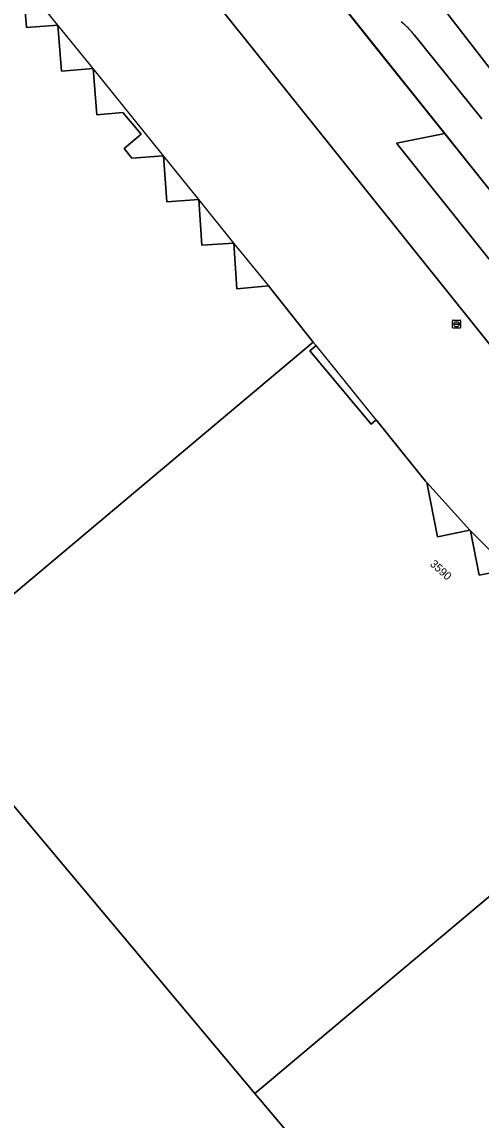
# Model space of a CAD drawing. Extents: x 155018 to 156648, y 383979 to 385733.
# Drawn here: x 156251.8 to 156309.1, y 384824.6 to 384961.7 of the extents above; entities that cross this region are included whole.
import ezdxf

# ---------------------------------------------------------------- set-up
doc = ezdxf.new("R2010")
doc.units = 0
for name, color, linetype in [('IMGEO_Berm_groen', 7, 'Continuous'), ('IMGEO_Erf', 7, 'Continuous'), ('IMGEO_Grasland_overig', 7, 'Continuous'), ('IMGEO_Lijnafwatering', 7, 'Continuous'), ('IMGEO_Pand', 7, 'Continuous'), ('IMGEO_Pand_nummerreeks', 7, 'Continuous'), ('IMGEO_Pand_overbouw', 7, 'Continuous'), ('IMGEO_Parkeervlak_gesloten', 7, 'Continuous'), ('IMGEO_Rijbaan_lokaal_gesloten', 7, 'Continuous'), ('IMGEO_Rioolput', 7, 'Continuous')]:
    doc.layers.add(name, color=color, linetype=linetype)

msp = doc.modelspace()

# ---------------------------------------------------------------- linework, layer by layer
at = {"layer": 'IMGEO_Berm_groen'}
for points in [[(156337.69, 384925.46), (156335.54, 384923.41), (156334.6, 384922.52), (156332.57, 384924.7), (156333.49, 384925.57), (156335.64, 384927.61), (156320.55, 384942.59), (156302.97, 384965.36), (156295.41, 384973.34), (156281.92, 384986.37), (156256.84, 385013.28), (156239.97, 385032.46), (156240.6, 385033.01), (156242.18, 385034.38), (156232.29, 385045.25)], [(156300.77, 384960.1), (156309.19, 384949.64)]]:
    msp.add_lwpolyline(points, dxfattribs=at)
msp.add_arc((156294.85, 384955.82), 7.31, 35.903, 54.2015, dxfattribs=at)
at = {"layer": 'IMGEO_Erf'}
for points in [[(156312.37, 384918.74), (156301.09, 384932.84), (156265.45, 384977.36)], [(156251.86, 384966.76), (156252.33, 384961.05), (156256.27, 384961.36), (156256.72, 384955.59), (156260.67, 384955.92), (156261.11, 384950.14), (156264.36, 384950.42), (156266.65, 384947.73), (156264.52, 384945.93), (156265.5, 384944.74), (156269.44, 384945.03), (156269.86, 384939.29), (156273.85, 384939.57), (156274.24, 384933.86), (156278.24, 384934.13), (156278.61, 384928.42), (156282.61, 384928.77), (156282.74, 384928.59), (156288.15, 384921.74), (156288.49, 384921.35), (156287.72, 384920.66), (156295.39, 384911.53), (156296, 384912.04), (156302.17, 384904.4), (156302.33, 384904.22), (156303.65, 384897.44), (156307.69, 384898.27), (156307.77, 384898.19), (156308.87, 384892.65), (156312.62, 384893.41)]]:
    msp.add_lwpolyline(points, dxfattribs=at)
at = {"layer": 'IMGEO_Grasland_overig'}
msp.add_lwpolyline([(156299.37, 384978.02), (156296.35, 384974.45), (156295.41, 384973.34), (156302.97, 384965.36), (156320.55, 384942.59), (156335.64, 384927.61), (156337.69, 384925.46), (156345.28, 384918.03), (156368.83, 384901.89), (156404.73, 384880.25), (156420.16, 384869.66), (156444.99, 384849.41), (156446.78, 384851.04), (156444.92, 384852.85), (156376.19, 384920.19)], dxfattribs=at)
at = {"layer": 'IMGEO_Lijnafwatering'}
for points in [[(156296.72, 384957.62), (156284.35, 384973.12)], [(156309.1, 384942.13), (156296.72, 384957.62)], [(156321.48, 384926.64), (156320.93, 384927.3), (156320.39, 384927.97), (156319.86, 384928.64), (156309.1, 384942.13)]]:
    msp.add_lwpolyline(points, dxfattribs=at)
at = {"layer": 'IMGEO_Pand'}
for points in [[(156237.7, 384879.35), (156288.15, 384921.74), (156282.74, 384928.59), (156282.61, 384928.77), (156278.61, 384928.42), (156278.24, 384934.13), (156274.24, 384933.86), (156273.85, 384939.57), (156269.86, 384939.29), (156269.44, 384945.03), (156265.5, 384944.74), (156264.52, 384945.93), (156266.65, 384947.73), (156264.36, 384950.42), (156261.11, 384950.14), (156260.67, 384955.92), (156256.72, 384955.59), (156256.27, 384961.36), (156252.33, 384961.05), (156251.86, 384966.76), (156245.28, 384974.45)], [(156312.62, 384893.41), (156308.87, 384892.65), (156307.77, 384898.19), (156307.69, 384898.27), (156303.65, 384897.44), (156302.33, 384904.22), (156302.17, 384904.4), (156296, 384912.04), (156295.39, 384911.53), (156287.72, 384920.66), (156288.49, 384921.35), (156288.15, 384921.74), (156237.7, 384879.35), (156280.84, 384827.93), (156337.12, 384875.19)], [(156230.42, 384759.32), (156262.9, 384786.61), (156266.87, 384789.95), (156293.8, 384812.59), (156280.84, 384827.93), (156237.7, 384879.35)], [(156337.12, 384875.19), (156280.84, 384827.93), (156293.8, 384812.59)]]:
    msp.add_lwpolyline(points, dxfattribs=at)
at = {"layer": 'IMGEO_Pand_overbouw'}
for points in [[(156256.27, 384961.36), (156251.86, 384966.76), (156252.33, 384961.05)], [(156260.67, 384955.92), (156256.27, 384961.36), (156256.72, 384955.59)], [(156260.67, 384955.92), (156261.11, 384950.14), (156264.36, 384950.42), (156266.65, 384947.73), (156264.52, 384945.93), (156265.5, 384944.74), (156269.44, 384945.03)], [(156269.44, 384945.03), (156269.86, 384939.29), (156273.85, 384939.57)], [(156278.24, 384934.13), (156273.85, 384939.57), (156274.24, 384933.86)], [(156282.61, 384928.77), (156278.24, 384934.13), (156278.61, 384928.42)], [(156296, 384912.04), (156288.49, 384921.35), (156287.72, 384920.66), (156295.39, 384911.53)], [(156302.33, 384904.22), (156303.65, 384897.44), (156307.69, 384898.27)], [(156307.77, 384898.19), (156308.87, 384892.65), (156312.62, 384893.41)]]:
    msp.add_lwpolyline(points, close=True, dxfattribs=at)
at = {"layer": 'IMGEO_Parkeervlak_gesloten'}
msp.add_lwpolyline([(156319.86, 384928.64), (156304.57, 384947.8), (156298.54, 384946.6), (156308.93, 384933.59), (156316.24, 384924.45), (156325.55, 384914.02), (156331.71, 384907.97), (156338.33, 384902.9), (156348.05, 384896.11), (156368.63, 384882.88), (156399.08, 384863.63), (156417.65, 384851.64), (156423.15, 384854.64), (156367.01, 384890.2), (156347.95, 384902.42)], dxfattribs=at)
at = {"layer": 'IMGEO_Rijbaan_lokaal_gesloten'}
for points in [[(156431.06, 384849.63), (156423.15, 384854.64), (156417.65, 384851.64), (156399.08, 384863.63), (156368.63, 384882.88), (156348.05, 384896.11), (156338.33, 384902.9), (156331.71, 384907.97), (156325.55, 384914.02), (156316.24, 384924.45), (156308.93, 384933.59), (156298.54, 384946.6), (156304.57, 384947.8), (156273.52, 384986.69), (156272.76, 384987.61), (156266.56, 384986.51), (156263.77, 384989.83), (156260.96, 384993.13), (156258.12, 384996.41), (156252.56, 385002.76), (156246.92, 385009.04)], [(156272.76, 384987.61), (156273.52, 384986.69), (156304.57, 384947.8), (156319.86, 384928.64)], [(156265.45, 384977.36), (156301.09, 384932.84), (156312.37, 384918.74)], [(156309.19, 384949.64), (156300.77, 384960.1)]]:
    msp.add_lwpolyline(points, dxfattribs=at)
msp.add_arc((156294.85, 384955.82), 7.31, 35.903, 54.2015, dxfattribs=at)
at = {"layer": 'IMGEO_Rioolput'}
for p, q in [((156305.54, 384923.58), (156305.54, 384924.43)), ((156305.62, 384924.51), (156306.47, 384924.51)), ((156305.8, 384924), (156305.8, 384924.01)), ((156306.24, 384923.96), (156305.84, 384923.96)), ((156305.85, 384924.05), (156306.24, 384924.05)), ((156306.03, 384924.28), (156306.06, 384924.28)), ((156306.29, 384924.01), (156306.29, 384924)), ((156306.54, 384924.43), (156306.54, 384923.58)), ((156306.47, 384923.5), (156305.62, 384923.5)), ((156306.05, 384923.73), (156306.03, 384923.73))]:
    msp.add_line(p, q, dxfattribs=at)
for points in [[(156305.54, 384923.58), (156305.54, 384924.43)], [(156305.62, 384924.51), (156306.47, 384924.51)], [(156306.54, 384924.43), (156306.54, 384923.58)], [(156306.47, 384923.5), (156305.62, 384923.5)]]:
    msp.add_lwpolyline(points, dxfattribs=at)
for centre, radius, start, end in [((156305.62, 384924.43), 0.0765, 91.552, 178.448), ((156305.62, 384924.43), 0.0765, 91.552, 178.448), ((156305.84, 384924.01), 0.0403, 85.8775, 175.7526), ((156305.84, 384924), 0.0366, 178.938, 274.7102), ((156306.25, 384924.01), 0.0386, 1.7309, 96.639), ((156306.24, 384924), 0.043, 264.8664, 352.4533), ((156306.47, 384924.43), 0.0765, 1.552, 88.448), ((156306.47, 384924.43), 0.0765, 1.552, 88.448), ((156305.62, 384923.58), 0.0765, 181.552, 268.448), ((156305.62, 384923.58), 0.0765, 181.552, 268.448), ((156306.47, 384923.58), 0.0765, 271.552, 358.448), ((156306.47, 384923.58), 0.0765, 271.552, 358.448)]:
    msp.add_arc(centre, radius, start, end, dxfattribs=at)
for centre, major_axis, ratio, start_param, end_param in [((156306.03, 384924), (-0.387, 0.002), 0.722429, 4.712389, 7.853982), ((156306.05, 384924), (-0.39, 0.002), 0.717154, 1.570796, 4.712389)]:
    msp.add_ellipse(centre, major_axis=major_axis, ratio=ratio, start_param=start_param, end_param=end_param, dxfattribs=at)

# ---------------------------------------------------------------- texts
at = {"layer": 'IMGEO_Pand_nummerreeks'}
msp.add_text('3590', height=1, rotation=317.9271, dxfattribs=at).set_placement((156302.65, 384893.93))

doc.saveas('drawing.dxf')
